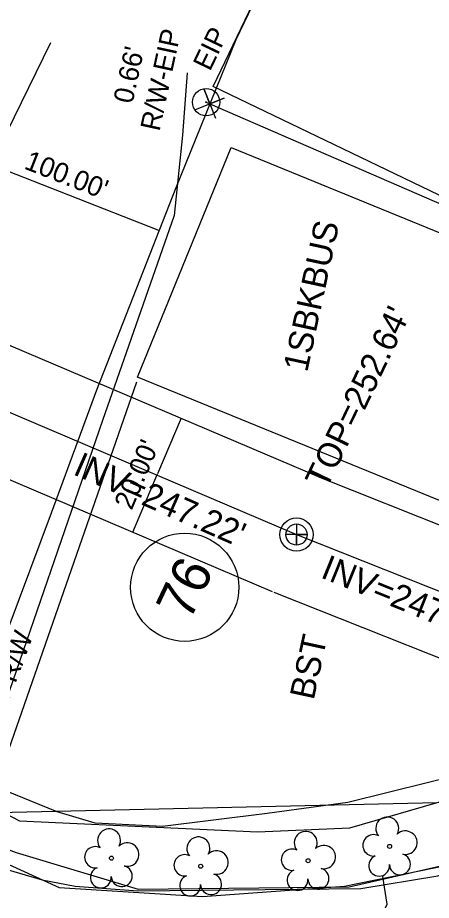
# Model space of a CAD drawing. Extents: x 2100323 to 2109811, y 740376 to 749755.
# Drawn here: x 2106091.2 to 2106158.2, y 745071.5 to 745214.2 of the extents above; entities that cross this region are included whole.
import ezdxf

# ---------------------------------------------------------------- set-up
doc = ezdxf.new("R2010")
doc.units = 0
for name, color, linetype in [('Exist Building', 7, 'Continuous'), ('Exist Building Text', 7, 'Continuous'), ('Exist Horizontal Alignment', 7, 'Continuous'), ('Exist Property Corner CELL', 7, 'Continuous'), ('Exist Property Iron Pin CELL', 7, 'Continuous'), ('Exist Property Iron Pin Text', 7, 'Continuous'), ('Exist Property Line', 7, 'Continuous'), ('Exist Property Line Text', 7, 'Continuous'), ('Exist Property Owner Number CELL', 7, 'Continuous'), ('Exist Right of Way Easement Line', 7, 'Continuous'), ('Exist Right of Way Line', 7, 'Continuous'), ('Exist Right of Way Line Text', 7, 'Continuous'), ('Exist Right of Way Width CELL', 7, 'Continuous'), ('Exist Roads EOP Other', 7, 'Continuous'), ('Exist Roads EOP Other Text', 7, 'Continuous'), ('Exist Utilities Gas UG Line SUE LOS B', 7, 'Continuous'), ('Exist Utilities Power UG Cable SUE LOS B', 7, 'Continuous'), ('Exist Utilities Sanitary Sewer Manhole CELL', 7, 'Continuous'), ('Exist Utilities Sanitary Sewer Manhole Text', 7, 'Continuous'), ('Exist Utilities Sanitary Sewer UG Line', 7, 'Continuous'), ('Exist Utilities Sanitary Sewer UG Line Invert Elevation', 7, 'Continuous'), ('Exist Utilities Water UG Line SUE LOS B', 7, 'Continuous'), ('Exist Vegetation Tree CELL', 7, 'Continuous'), ('Exist Vegetation Woods Line', 7, 'Continuous')]:
    doc.layers.add(name, color=color, linetype=linetype)

msp = doc.modelspace()

# ---------------------------------------------------------------- linework, layer by layer
at = {"layer": 'Exist Building'}
for points in [[(2106122.88, 745203.02), (2106194.36, 745351.94), (2106256.95, 745321.9), (2106242.76, 745292.35), (2106248.31, 745289.68), (2106205.11, 745199.68), (2106200.09, 745202.09), (2106186, 745172.73)], [(2106125.8, 745193.18), (2106225.48, 745152.47), (2106219.4, 745137.59), (2106195.43, 745121.46), (2106110.65, 745156.08)]]:
    msp.add_lwpolyline(points, close=True, dxfattribs=at)
at = {"layer": 'Exist Horizontal Alignment'}
for centre, radius, start, end in [((2106151.72, 745300.36), 250, 239.8264, 256.6892), ((2106129.23, 745205.31), 152.33, 256.6892, 302.9308)]:
    msp.add_arc(centre, radius, start, end, dxfattribs=at)
at = {"layer": 'Exist Property Corner CELL'}
msp.add_line((2106122.32, 745200.25), (2106122.32, 745200.25), dxfattribs=at)
msp.add_lwpolyline([(2106119.99, 745199.34), (2106124.65, 745201.17), (2106122.32, 745200.25), (2106121.4, 745202.58), (2106123.24, 745197.93)], dxfattribs=at)
at = {"layer": 'Exist Property Iron Pin CELL'}
for radius in [2.2, 0.0707]:
    msp.add_circle((2106121.72, 745200.51), radius, dxfattribs=at)
at = {"layer": 'Exist Property Line'}
for p, q in [((2106121.72, 745200.51), (2106122.32, 745200.25)), ((2106122.32, 745200.25), (2106251.01, 745144.39))]:
    msp.add_line(p, q, dxfattribs=at)
at = {"layer": 'Exist Property Owner Number CELL'}
msp.add_circle((2106118.26, 745122.11), 8.75, dxfattribs=at)
at = {"layer": 'Exist Right of Way Easement Line'}
for p, q in [((2105984.58, 745205.98), (2106140.24, 745139.84)), ((2105970.44, 745190.26), (2106132.42, 745121.43)), ((2106140.05, 745139.92), (2106220.7, 745107.86)), ((2106132.67, 745121.33), (2106204.79, 745092.66))]:
    msp.add_line(p, q, dxfattribs=at)
at = {"layer": 'Exist Right of Way Line'}
for p, q in [((2106185.58, 745334.32), (2106126.53, 745210.6)), ((2106079.05, 745085.53), (2106162.98, 745087.39))]:
    msp.add_line(p, q, dxfattribs=at)
msp.add_lwpolyline([(2106126.53, 745210.6), (2106116.8, 745186.69), (2106103.99, 745153.95), (2106096.66, 745134.1), (2106089.82, 745115.79), (2106079.05, 745085.53)], dxfattribs=at)
at = {"layer": 'Exist Right of Way Width CELL'}
for p, q in [((2106114.1, 745179.79), (2106070.82, 745196.72)), ((2106117.7, 745149.42), (2106113.88, 745140.43)), ((2106109.88, 745131.01), (2106113.88, 745140.43))]:
    msp.add_line(p, q, dxfattribs=at)
at = {"layer": 'Exist Roads EOP Other'}
for points in [[(2106240.84, 745119.88), (2106237.21, 745120.81), (2106234.78, 745120.52), (2106230.53, 745117.62), (2106217.92, 745109.36), (2106208.68, 745105.06), (2106204.18, 745102.81), (2106193.91, 745102.31), (2106186.17, 745100.01), (2106176.96, 745096.26), (2106164.24, 745092.18), (2106144.67, 745087.31), (2106131.62, 745085.55), (2106114.67, 745083.47), (2106103.77, 745083.99), (2106097.63, 745085.84), (2106087.63, 745089.84), (2106110.53, 745155.31)], [(2106034.24, 745103.88), (2106037.76, 745101.31), (2106043.15, 745095.82), (2106044.97, 745094.08), (2106050.23, 745090.87), (2106071.32, 745082.21), (2106084.15, 745078.08), (2106095.2, 745074.83), (2106100.54, 745073.83), (2106110.67, 745073.05), (2106146.78, 745073.43), (2106159.22, 745075.48), (2106178.59, 745082.12), (2106200.62, 745094.01), (2106240.84, 745119.88)]]:
    msp.add_lwpolyline(points, dxfattribs=at)
at = {"layer": 'Exist Utilities Gas UG Line SUE LOS B'}
msp.add_lwpolyline([(2106080.68, 745084.12), (2106084.38, 745081.7), (2106090.98, 745079.23), (2106110.71, 745073.31), (2106144.88, 745073.69), (2106164.88, 745078.27), (2106179.75, 745084.69), (2106217.05, 745108.22), (2106267.29, 745139.57), (2106342.95, 745186.84)], dxfattribs=at)
at = {"layer": 'Exist Utilities Power UG Cable SUE LOS B'}
for p, q in [((2106074.74, 745092.83), (2106091.54, 745084.38)), ((2106145, 745083.26), (2106160.98, 745087.86)), ((2106091.54, 745084.38), (2106130.04, 745082.59)), ((2106130.04, 745082.59), (2106145, 745083.26))]:
    msp.add_line(p, q, dxfattribs=at)
at = {"layer": 'Exist Utilities Sanitary Sewer Manhole CELL'}
msp.add_lwpolyline([(2106136.35, 745132.34), (2106136.35, 745128.92), (2106136.35, 745130.63), (2106138.06, 745130.63), (2106134.63, 745130.63)], dxfattribs=at)
for radius in [2.69, 1.71]:
    msp.add_circle((2106136.35, 745130.63), radius, dxfattribs=at)
at = {"layer": 'Exist Utilities Sanitary Sewer UG Line'}
for p, q in [((2105972.2, 745200.38), (2106136.33, 745130.64)), ((2106136.36, 745130.63), (2106341.32, 745049.15))]:
    msp.add_line(p, q, dxfattribs=at)
at = {"layer": 'Exist Utilities Water UG Line SUE LOS B'}
for points in [[(2105839.26, 745212.22), (2105963.52, 745139.85), (2106008.66, 745115.39), (2106056.91, 745091.69), (2106079.71, 745081.9), (2106097.94, 745073.6), (2106121.15, 745072.15), (2106144.1, 745073.8), (2106163.65, 745077.78), (2106184.06, 745087.66), (2106216.6, 745107), (2106267.54, 745141.12), (2106367.62, 745205.95), (2106459.78, 745265.11), (2106530.86, 745311.37), (2106553.71, 745327.27), (2106560.91, 745331.13), (2106561.64, 745331.6), (2106621.85, 745370.8), (2106656.27, 745392.43), (2106683.33, 745412.89), (2106701.73, 745409.05)], [(2106103.61, 744968.6), (2106151.04, 745070.88), (2106150.34, 745075.36)]]:
    msp.add_lwpolyline(points, dxfattribs=at)
at = {"layer": 'Exist Vegetation Tree CELL'}
for p, q in [((2106151.42, 745080.24), (2106151.42, 745080.24)), ((2106106.41, 745078.33), (2106106.41, 745078.33)), ((2106138.23, 745077.92), (2106138.23, 745077.92)), ((2106120.85, 745077.03), (2106120.85, 745077.03))]:
    msp.add_line(p, q, dxfattribs=at)
for centre in [(2106151.42, 745080.24), (2106106.41, 745078.33), (2106138.23, 745077.92), (2106120.85, 745077.03)]:
    msp.add_circle(centre, 0.326, dxfattribs=at)
for centre, radius, start, end in [((2106151.04, 745083.12), 1.86, 330.1651, 219.7134), ((2106106.02, 745081.2), 1.86, 330.1651, 219.7134), ((2106137.84, 745080.8), 1.86, 330.1651, 219.7134), ((2106148.81, 745080.4), 1.73, 62.6636, 279.3457), ((2106153.97, 745080.83), 1.9, 257.1011, 134.1999), ((2106108.96, 745078.91), 1.9, 257.1011, 134.1999), ((2106120.47, 745079.9), 1.86, 330.1651, 219.7134), ((2106103.8, 745078.48), 1.73, 62.6636, 279.3457), ((2106123.4, 745077.62), 1.9, 257.1011, 134.1999), ((2106135.62, 745078.08), 1.73, 62.6636, 279.3457), ((2106140.77, 745078.51), 1.9, 257.1011, 134.1999), ((2106118.25, 745077.18), 1.73, 62.6636, 279.3457), ((2106149.72, 745077.12), 1.69, 111.5671, 6.231), ((2106153.09, 745077.34), 1.7, 181.2822, 74.56), ((2106104.7, 745075.21), 1.69, 111.5671, 6.231), ((2106108.08, 745075.43), 1.7, 181.2822, 74.56), ((2106136.52, 745074.8), 1.69, 111.5671, 6.231), ((2106139.9, 745075.03), 1.7, 181.2822, 74.56), ((2106119.15, 745073.91), 1.69, 111.5671, 6.231), ((2106122.52, 745074.13), 1.7, 181.2822, 74.56)]:
    msp.add_arc(centre, radius, start, end, dxfattribs=at)
at = {"layer": 'Exist Vegetation Woods Line'}
msp.add_lwpolyline([(2106118.68, 745205.28), (2106117.89, 745195.2), (2106116.58, 745182.19), (2106104.96, 745149.04), (2106087.59, 745098.83), (2106076.12, 745095.35), (2106048.39, 745103.83), (2106039.31, 745108.93), (2106041.46, 745115.12), (2106052.23, 745118.06), (2106057.73, 745119.58), (2106058.29, 745123.25), (2106055.65, 745132.44), (2106056.15, 745136.73), (2106062.33, 745138.83), (2106068.38, 745137.54), (2106069.22, 745141.11), (2106075.28, 745166.75), (2106096.61, 745210.15)], dxfattribs=at)

# ---------------------------------------------------------------- texts
at = {"layer": 'Exist Building Text'}
msp.add_text('1SBKBUS', height=4, rotation=77.8136, dxfattribs=at).set_placement((2106138.08, 745156.74))
at = {"layer": 'Exist Property Iron Pin Text'}
msp.add_text('EIP', height=3.2, rotation=64.3313, dxfattribs=at).set_placement((2106122.35, 745205.39))
at = {"layer": 'Exist Property Line Text'}
for s, p in [('R/W-EIP', (2106114.17, 745195.69)), ("0.66'", (2106109.81, 745200.14))]:
    msp.add_text(s, height=3.2, rotation=77.8136, dxfattribs=at).set_placement(p)
at = {"layer": 'Exist Property Owner Number CELL'}
msp.add_text('76', height=6.25, rotation=64.5642, dxfattribs=at).set_placement((2106119.05, 745116.5))
at = {"layer": 'Exist Right of Way Line Text'}
msp.add_text('EXIST R/W', height=3.2, rotation=69.5138, dxfattribs=at).set_placement((2106086.13, 745093.78))
at = {"layer": 'Exist Right of Way Width CELL'}
for s, rotation, p in [("100.00'", 338.6334, (2106092.11, 745189.82)), ("20.00'", 66.9797, (2106109.68, 745134.44))]:
    msp.add_text(s, height=3.2, rotation=rotation, dxfattribs=at).set_placement(p)
at = {"layer": 'Exist Roads EOP Other Text'}
msp.add_text('BST', height=4, rotation=77.8136, dxfattribs=at).set_placement((2106139.13, 745103.76))
at = {"layer": 'Exist Utilities Sanitary Sewer Manhole Text'}
msp.add_text("TOP=252.64'", height=4, rotation=64.304, dxfattribs=at).set_placement((2106141.21, 745137.82))
at = {"layer": 'Exist Utilities Sanitary Sewer UG Line Invert Elevation'}
for rotation, p in [(336.2195, (2106100.02, 745140.42)), (337.951, (2106140.08, 745123.74))]:
    msp.add_text("INV=247.22'", height=4, rotation=rotation, dxfattribs=at).set_placement(p)

doc.saveas('drawing.dxf')
